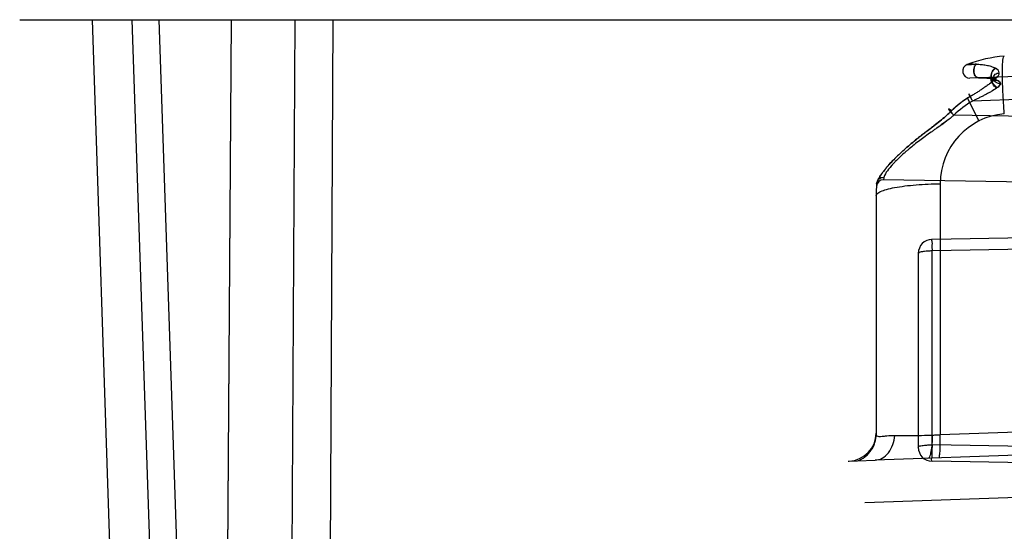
# Model space of a CAD drawing. Header units: millimetres. Extents: x 0 to 297, y 0 to 210.
# Tile 286 of 446: x 140.383 to 141.014, y 161.587 to 161.915. Entities that reach past the tile are written whole.
import ezdxf

# ---------------------------------------------------------------- set-up
doc = ezdxf.new("R2010")
doc.units = ezdxf.units.MM
doc.header["$LTSCALE"] = 16.335
doc.layers.add('INTFCLR_144815', color=7, linetype='CONTINUOUS')
doc.layers.add('INTFCLR_72935', color=7, linetype='CONTINUOUS')

msp = doc.modelspace()

# ---------------------------------------------------------------- linework, layer by layer
at = {"layer": 'INTFCLR_144815', "color": 6, "linetype": 'Continuous'}
msp.add_line((140.38255, 161.91521), (142.06526, 161.91521), dxfattribs=at)
at = {"layer": 'INTFCLR_144815', "color": 9, "linetype": 'Continuous'}
for p, q in [((140.45233, 161.21306), (140.42916, 161.91521)), ((140.47805, 161.21421), (140.45474, 161.91521)), ((140.47178, 161.91521), (140.49524, 161.21333)), ((140.47179, 161.91521), (140.49522, 161.21427)), ((140.51374, 161.21427), (140.51825, 161.91521)), ((140.51374, 161.21333), (140.51825, 161.91521)), ((140.55888, 161.91521), (140.55491, 161.21427)), ((140.58325, 161.91521), (140.57962, 161.21451))]:
    msp.add_line(p, q, dxfattribs=at)
at = {"layer": 'INTFCLR_72935', "color": 9, "linetype": 'Continuous'}
for p, q in [((141.27355, 161.88762), (140.99166, 161.87778)), ((141.27355, 161.87276), (140.99331, 161.86297)), ((140.99004, 161.86479), (140.99738, 161.85021)), ((141.27355, 161.84886), (140.98136, 161.85396)), ((140.93649, 161.8139), (140.93633, 161.81251)), ((141.27355, 161.80662), (140.93633, 161.81251)), ((140.97263, 161.81002), (140.97263, 161.64896)), ((140.93155, 161.80223), (140.93155, 161.6492)), ((141.27355, 161.77962), (140.96739, 161.77428)), ((140.95855, 161.76528), (140.95855, 161.64095)), ((141.04604, 161.76822), (140.96739, 161.76684)), ((140.96739, 161.64251), (140.96739, 161.76684)), ((141.07351, 161.65248), (140.97263, 161.64896)), ((141.27355, 161.64462), (140.93086, 161.63266)), ((141.27355, 161.63717), (140.96739, 161.64251)), ((141.27355, 161.62661), (140.96739, 161.63195))]:
    msp.add_line(p, q, dxfattribs=at)
at = {"layer": 'INTFCLR_72935', "color": 7, "linetype": 'Continuous'}
msp.add_line((141.00878, 161.87133), (141.00919, 161.87162), dxfattribs=at)
msp.add_line((141.00878, 161.87133), (141.00919, 161.87162), dxfattribs=at)
at = {"layer": 'INTFCLR_72935', "color": 6, "linetype": 'Continuous'}
for p, q in [((140.91366, 161.63206), (140.91418, 161.63207)), ((140.91418, 161.63207), (140.91955, 161.63226)), ((140.91955, 161.63226), (140.93086, 161.63266)), ((140.9244, 161.60542), (141.27355, 161.61761))]:
    msp.add_line(p, q, dxfattribs=at)
at = {"layer": 'INTFCLR_72935', "color": 9, "linetype": 'Continuous'}
for centre, radius, start, end in [((141.02155, 161.80223), 0.09, 95, 110.5789), ((140.9915, 161.88228), 0.0045, 110.5789, 272), ((141.02433, 161.81128), 0.06355, 120.50078, 134.42269), ((141.02431, 161.81131), 0.06352, 122.6579, 134.42688), ((141.02423, 161.80956), 0.06172, 120.06623, 133.99876), ((141.02448, 161.81105), 0.06382, 120.50871, 122.65851), ((141.01763, 161.81002), 0.045, 95.00005, 179.99995), ((141.02155, 161.80223), 0.09, 175.07321, 180), ((140.93625, 161.80801), 0.0045, 89, 176.12511), ((140.96755, 161.76528), 0.009, 91, 180), ((140.91355, 161.65006), 0.018, 272, 360), ((140.94572, 162.27706), 0.62868, 272.00184, 272.4533), ((140.96755, 161.64095), 0.009, 180, 269), ((141.39358, 161.63352), 0.42628, 178.79116, 179.00123), ((141.35418, 161.63429), 0.38687, 178.78152, 178.99159)]:
    msp.add_arc(centre, radius, start, end, dxfattribs=at)
for points, knots in [([(141.01371, 161.85485), (141.01336, 161.85956), (141.01293, 161.86646), (141.01259, 161.87529), (141.0125, 161.88094), (141.01255, 161.88503), (141.01269, 161.88766), (141.01286, 161.88948), (141.01303, 161.89073), (141.01344, 161.89187), (141.01371, 161.89189)], [0, 0, 0, 0, 0.380171, 0.556406, 0.710719, 0.835156, 0.88446, 0.924728, 0.978244, 1, 1, 1, 1]), ([(140.98992, 161.88649), (140.98933, 161.88627), (140.99272, 161.88666), (140.9938, 161.88653), (140.99529, 161.88659), (140.99583, 161.8866)], [0, 0, 0, 0, 0.319383, 0.726379, 1, 1, 1, 1]), ([(140.98992, 161.88649), (140.98933, 161.88627), (140.99272, 161.88666), (140.9938, 161.88653), (140.99529, 161.88659), (140.99583, 161.8866)], [0, 0, 0, 0, 0.319383, 0.726379, 1, 1, 1, 1]), ([(140.99583, 161.8866), (140.9953, 161.88659), (140.99379, 161.88653), (140.99273, 161.88667), (140.98934, 161.88627), (140.98992, 161.88649)], [0, 0, 0, 0, 0.271604, 0.685242, 1, 1, 1, 1]), ([(140.99583, 161.8866), (140.9953, 161.88659), (140.99379, 161.88653), (140.99273, 161.88667), (140.98934, 161.88627), (140.98992, 161.88649)], [0, 0, 0, 0, 0.271604, 0.685242, 1, 1, 1, 1]), ([(140.99727, 161.87798), (140.997, 161.87797), (140.99613, 161.87812), (140.99504, 161.87911), (140.9943, 161.88067), (140.99403, 161.8824), (140.99423, 161.88453), (140.99503, 161.88607), (140.99583, 161.8866)], [0, 0, 0, 0, 0.077691, 0.240884, 0.391797, 0.562863, 0.726884, 1, 1, 1, 1]), ([(140.99583, 161.8866), (140.99558, 161.88643), (140.99485, 161.88574), (140.99421, 161.88426), (140.99402, 161.8824), (140.99431, 161.88067), (140.99511, 161.87888), (140.99645, 161.87795), (140.99727, 161.87798)], [0, 0, 0, 0, 0.088019, 0.278163, 0.442601, 0.614088, 0.765393, 1, 1, 1, 1]), ([(140.99583, 161.8866), (140.99636, 161.88661), (140.9974, 161.8866), (140.99896, 161.88651), (141.00052, 161.88634), (141.00208, 161.88608), (141.00361, 161.88574), (141.00562, 161.88517), (141.00707, 161.88458), (141.00799, 161.8841)], [0, 0, 0, 0, 0.12483, 0.249717, 0.375068, 0.500665, 0.626228, 0.751535, 1, 1, 1, 1]), ([(141.00799, 161.8841), (141.00766, 161.8839), (141.00695, 161.88334), (141.00603, 161.88214), (141.00533, 161.8805), (141.00515, 161.87869), (141.00568, 161.87691), (141.00726, 161.87591), (141.00842, 161.87617), (141.00889, 161.87637)], [0, 0, 0, 0, 0.100971, 0.234885, 0.396749, 0.563164, 0.705792, 0.866611, 1, 1, 1, 1]), ([(141.00889, 161.87637), (141.00859, 161.87624), (141.00772, 161.87598), (141.00623, 161.87636), (141.00531, 161.87784), (141.00517, 161.8796), (141.00578, 161.88194), (141.00699, 161.88349), (141.00799, 161.8841)], [0, 0, 0, 0, 0.087205, 0.236742, 0.363963, 0.521447, 0.689894, 1, 1, 1, 1]), ([(141.01128, 161.87424), (141.01086, 161.87423), (141.00992, 161.8743), (141.00849, 161.87478), (141.00716, 161.87578), (141.00641, 161.87737), (141.00676, 161.87906), (141.00815, 161.88054), (141.00959, 161.88101), (141.01048, 161.8811)], [0, 0, 0, 0, 0.104927, 0.231974, 0.371795, 0.510104, 0.644147, 0.776475, 1, 1, 1, 1]), ([(141.0079, 161.87711), (141.00822, 161.87741), (141.00933, 161.87852), (141.01046, 161.87994), (141.01048, 161.8811)], [0, 0, 0, 0, 0.275166, 1, 1, 1, 1]), ([(141.0079, 161.87711), (141.00822, 161.87741), (141.00932, 161.87852), (141.01049, 161.87994), (141.01048, 161.8811)], [0, 0, 0, 0, 0.275155, 1, 1, 1, 1]), ([(141.0079, 161.87711), (141.00676, 161.87602), (141.00489, 161.87453), (141.00232, 161.87264), (141.00033, 161.87125), (140.99831, 161.8699), (140.99626, 161.86858), (140.99418, 161.8673), (140.99278, 161.86646), (140.99208, 161.86604)], [0, 0, 0, 0, 0.245205, 0.369841, 0.494962, 0.620541, 0.746572, 0.873054, 1, 1, 1, 1]), ([(140.99727, 161.87798), (140.99777, 161.87799), (140.99876, 161.87801), (141.00025, 161.87797), (141.00173, 161.87787), (141.00321, 161.87772), (141.00467, 161.8775), (141.00658, 161.87712), (141.00799, 161.87672), (141.00889, 161.87637)], [0, 0, 0, 0, 0.126555, 0.252709, 0.37863, 0.504436, 0.630051, 0.75526, 1, 1, 1, 1]), ([(141.00889, 161.87637), (141.00823, 161.87663), (141.00637, 161.8772), (141.00396, 161.87764), (141.00175, 161.87787), (141.00026, 161.87797), (140.99877, 161.87801), (140.99777, 161.87799), (140.99727, 161.87798)], [0, 0, 0, 0, 0.181529, 0.493813, 0.62028, 0.746898, 0.873414, 1, 1, 1, 1]), ([(141.00878, 161.87134), (141.00845, 161.87156), (141.00774, 161.87215), (141.00672, 161.87326), (141.00594, 161.87441), (141.00547, 161.87544), (141.00524, 161.87628), (141.00523, 161.87728), (141.00617, 161.87778), (141.00706, 161.87754), (141.00763, 161.87728), (141.0079, 161.87711)], [0, 0, 0, 0, 0.120769, 0.278649, 0.458098, 0.544116, 0.619809, 0.728385, 0.809251, 0.90225, 1, 1, 1, 1]), ([(141.00877, 161.87133), (141.00905, 161.87153), (141.01003, 161.87229), (141.01128, 161.87329), (141.01128, 161.87424)], [0, 0, 0, 0, 0.26327, 1, 1, 1, 1]), ([(141.01128, 161.87424), (141.01127, 161.87362), (141.01032, 161.8725), (141.00933, 161.87173), (141.00878, 161.87134)], [0, 0, 0, 0, 0.47384, 1, 1, 1, 1]), ([(141.00889, 161.87637), (141.00915, 161.87627), (141.0101, 161.87586), (141.01132, 161.87504), (141.01128, 161.87424)], [0, 0, 0, 0, 0.263713, 1, 1, 1, 1]), ([(140.99208, 161.86604), (140.99191, 161.8663), (140.99158, 161.8668), (140.99131, 161.86723), (140.99082, 161.8678), (140.99108, 161.86698), (140.99143, 161.86639), (140.99203, 161.8652), (140.99267, 161.86407), (140.9931, 161.86332), (140.99331, 161.86297)], [0, 0, 0, 0, 0.124152, 0.227548, 0.274686, 0.321171, 0.455905, 0.642493, 0.83386, 1, 1, 1, 1]), ([(141.00878, 161.87134), (141.00763, 161.87052), (141.00582, 161.86941), (141.00333, 161.86801), (141.00139, 161.86697), (140.99941, 161.86594), (140.9974, 161.86494), (140.99537, 161.86395), (140.994, 161.8633), (140.99331, 161.86297)], [0, 0, 0, 0, 0.238747, 0.362384, 0.487539, 0.614003, 0.741636, 0.870332, 1, 1, 1, 1]), ([(140.97985, 161.85667), (140.97926, 161.8561), (140.97807, 161.85497), (140.97562, 161.85278), (140.97245, 161.85016), (140.9692, 161.84763), (140.96658, 161.84562), (140.96397, 161.84361), (140.96072, 161.84111), (140.95688, 161.83807), (140.95314, 161.83497), (140.95011, 161.83234), (140.94776, 161.8302), (140.94551, 161.8281), (140.94287, 161.82549), (140.94039, 161.82285), (140.93856, 161.82077), (140.93694, 161.81883), (140.93548, 161.81695), (140.93423, 161.81512), (140.93326, 161.81357), (140.93238, 161.8119), (140.93193, 161.81055), (140.93188, 161.80996)], [0, 0, 0, 0, 0.036425, 0.072815, 0.14568, 0.218853, 0.255552, 0.292171, 0.365093, 0.437523, 0.509363, 0.580496, 0.615689, 0.65024, 0.717042, 0.780481, 0.810773, 0.839766, 0.892614, 0.916324, 0.938025, 0.973944, 1, 1, 1, 1]), ([(140.93188, 161.80996), (140.93194, 161.81055), (140.93238, 161.81191), (140.93352, 161.81406), (140.93486, 161.81607), (140.93618, 161.81785), (140.93775, 161.81983), (140.93995, 161.82239), (140.94236, 161.82495), (140.94444, 161.82703), (140.94664, 161.82918), (140.94953, 161.83184), (140.95315, 161.83499), (140.95627, 161.83756), (140.95883, 161.83961), (140.96142, 161.84165), (140.96467, 161.84415), (140.96988, 161.84814), (140.97439, 161.8517), (140.97807, 161.85497), (140.97926, 161.85609), (140.97985, 161.85667)], [0, 0, 0, 0, 0.026208, 0.062516, 0.107648, 0.133327, 0.160794, 0.219648, 0.283135, 0.316443, 0.350448, 0.419769, 0.490671, 0.562925, 0.599456, 0.635991, 0.708966, 0.781796, 0.927105, 0.963492, 1, 1, 1, 1]), ([(140.98136, 161.85396), (140.98078, 161.85346), (140.97962, 161.85249), (140.97724, 161.8506), (140.97418, 161.84832), (140.97108, 161.84611), (140.9686, 161.84434), (140.96613, 161.84258), (140.96308, 161.84039), (140.95949, 161.83774), (140.95602, 161.83506), (140.95321, 161.83278), (140.95104, 161.83094), (140.94898, 161.82914), (140.94656, 161.82691), (140.94429, 161.82468), (140.94262, 161.82292), (140.94113, 161.82129), (140.93911, 161.81886), (140.93729, 161.81634), (140.93654, 161.81439), (140.93649, 161.8139)], [0, 0, 0, 0, 0.037416, 0.074914, 0.150144, 0.225601, 0.263337, 0.300894, 0.375349, 0.448825, 0.521205, 0.592378, 0.627411, 0.661675, 0.7276, 0.789793, 0.819346, 0.847506, 0.898563, 0.975878, 1, 1, 1, 1]), ([(140.9735, 161.84784), (140.97496, 161.8489), (140.97701, 161.85043), (140.97961, 161.85249), (140.98078, 161.85346), (140.98136, 161.85396)], [0, 0, 0, 0, 0.542824, 0.771391, 1, 1, 1, 1]), ([(140.98136, 161.85396), (140.98107, 161.85424), (140.98044, 161.8549), (140.97944, 161.85596), (140.97704, 161.85903), (140.97931, 161.85717), (140.97985, 161.85667)], [0, 0, 0, 0, 0.164484, 0.353519, 0.703683, 1, 1, 1, 1]), ([(140.98136, 161.85396), (140.98107, 161.85424), (140.98044, 161.8549), (140.97944, 161.85596), (140.97704, 161.85903), (140.97931, 161.85717), (140.97985, 161.85667)], [0, 0, 0, 0, 0.164484, 0.353519, 0.703683, 1, 1, 1, 1]), ([(140.97985, 161.85667), (140.97962, 161.85689), (140.97914, 161.85731), (140.9787, 161.85767), (140.978, 161.85814), (140.97824, 161.85737), (140.97878, 161.85685), (140.97957, 161.85582), (140.98047, 161.85487), (140.98107, 161.85424), (140.98136, 161.85396)], [0, 0, 0, 0, 0.127499, 0.237936, 0.296211, 0.338318, 0.466798, 0.648665, 0.836532, 1, 1, 1, 1]), ([(140.93155, 161.80223), (140.93155, 161.80274), (140.9324, 161.804), (140.9348, 161.80523), (140.93857, 161.80652), (140.94375, 161.80765), (140.95011, 161.80862), (140.95986, 161.8096), (140.96748, 161.80994), (140.97263, 161.81002)], [0, 0, 0, 0, 0.035401, 0.095417, 0.188154, 0.313618, 0.466715, 0.638867, 1, 1, 1, 1]), ([(140.93649, 161.8139), (140.93595, 161.81392), (140.93481, 161.81376), (140.9333, 161.81291), (140.93224, 161.81157), (140.93193, 161.81048), (140.93188, 161.80996)], [0, 0, 0, 0, 0.245206, 0.506305, 0.76348, 1, 1, 1, 1]), ([(140.96739, 161.77428), (140.96684, 161.77427), (140.96762, 161.77223), (140.96718, 161.77022), (140.96738, 161.76812), (140.96739, 161.76684)], [0, 0, 0, 0, 0.224975, 0.485874, 1, 1, 1, 1]), ([(140.96739, 161.76684), (140.96692, 161.76684), (140.96597, 161.76683), (140.96438, 161.76676), (140.96279, 161.76662), (140.96115, 161.76641), (140.95989, 161.7661), (140.95855, 161.76576), (140.95855, 161.76528)], [0, 0, 0, 0, 0.156366, 0.313251, 0.519909, 0.684646, 0.841788, 1, 1, 1, 1]), ([(140.91955, 161.63226), (140.92125, 161.63286), (140.9237, 161.63417), (140.92648, 161.6366), (140.92831, 161.63878), (140.92977, 161.64123), (140.93114, 161.64466), (140.93155, 161.64741), (140.93155, 161.6492)], [0, 0, 0, 0, 0.243779, 0.371223, 0.50023, 0.629203, 0.756549, 1, 1, 1, 1]), ([(140.93086, 161.63266), (140.93239, 161.63271), (140.93573, 161.63366), (140.9398, 161.63731), (140.94253, 161.64253), (140.94332, 161.64652), (140.94346, 161.64853)], [0, 0, 0, 0, 0.20987, 0.453535, 0.725441, 1, 1, 1, 1]), ([(140.93155, 161.6492), (140.93155, 161.64889), (140.932, 161.64813), (140.93354, 161.64785), (140.93566, 161.64797), (140.93906, 161.64839), (140.94176, 161.64854), (140.94346, 161.64853)], [0, 0, 0, 0, 0.074489, 0.182014, 0.353219, 0.590577, 1, 1, 1, 1]), ([(140.94346, 161.64853), (140.94552, 161.64847), (140.94993, 161.64842), (140.95693, 161.64847), (140.9646, 161.64865), (140.96991, 161.64884), (140.97263, 161.64896)], [0, 0, 0, 0, 0.21131, 0.453999, 0.719893, 1, 1, 1, 1]), ([(140.96476, 161.63384), (140.96527, 161.63386), (140.96636, 161.63554), (140.96698, 161.63857), (140.96759, 161.64332), (140.96768, 161.64687), (140.96768, 161.64877)], [0, 0, 0, 0, 0.098646, 0.313904, 0.634673, 1, 1, 1, 1]), ([(140.97169, 161.63408), (140.9718, 161.63409), (140.97203, 161.63452), (140.97218, 161.63526), (140.97238, 161.63663), (140.97251, 161.63846), (140.97262, 161.64073), (140.97269, 161.64428), (140.97267, 161.64706), (140.97263, 161.64896)], [0, 0, 0, 0, 0.023018, 0.076888, 0.166806, 0.291014, 0.445224, 0.621045, 1, 1, 1, 1]), ([(140.95855, 161.64095), (140.95855, 161.64158), (140.96028, 161.64184), (140.96171, 161.64217), (140.96325, 161.64233), (140.9651, 161.64247), (140.96648, 161.64251), (140.96739, 161.64251)], [0, 0, 0, 0, 0.205982, 0.382744, 0.549374, 0.697867, 1, 1, 1, 1]), ([(140.96736, 161.64095), (140.96736, 161.64049), (140.96734, 161.6395), (140.96733, 161.63799), (140.96727, 161.63637), (140.96752, 161.63463), (140.96642, 161.63197), (140.96739, 161.63195)], [0, 0, 0, 0, 0.152945, 0.33034, 0.506693, 0.675785, 1, 1, 1, 1])]:
    msp.add_open_spline(points, degree=3, knots=knots, dxfattribs=at)
for points in [[(141.01048, 161.8811), (141.0105, 161.8824), (141.00913, 161.88348), (141.00799, 161.8841)], [(141.01048, 161.8811), (141.0105, 161.88239), (141.00913, 161.88348), (141.00799, 161.8841)], [(141.01128, 161.87424), (141.01131, 161.87531), (141.00988, 161.87598), (141.00889, 161.87637)]]:
    msp.add_open_spline(points, degree=3, dxfattribs=at)
at = {"layer": 'INTFCLR_72935', "color": 7, "linetype": 'Continuous'}
for points, knots in [([(141.00833, 161.87751), (141.00808, 161.87726), (141.00736, 161.8766), (141.00601, 161.87544), (141.00425, 161.87406), (141.00231, 161.87264), (141.00033, 161.87125), (140.99831, 161.8699), (140.99626, 161.86858), (140.99418, 161.8673), (140.99278, 161.86646), (140.99208, 161.86604)], [0, 0, 0, 0, 0.052128, 0.147663, 0.26778, 0.388518, 0.509807, 0.631606, 0.75391, 0.876703, 1, 1, 1, 1]), ([(141.00919, 161.87162), (141.00842, 161.87212), (141.0073, 161.87317), (141.00627, 161.87464), (141.0058, 161.87568), (141.00556, 161.87654), (141.00557, 161.87757), (141.00684, 161.87827), (141.00777, 161.87781), (141.00833, 161.87751)], [0, 0, 0, 0, 0.274952, 0.453039, 0.538789, 0.614693, 0.725637, 0.81006, 1, 1, 1, 1])]:
    msp.add_open_spline(points, degree=3, knots=knots, dxfattribs=at)

doc.saveas('drawing.dxf')
